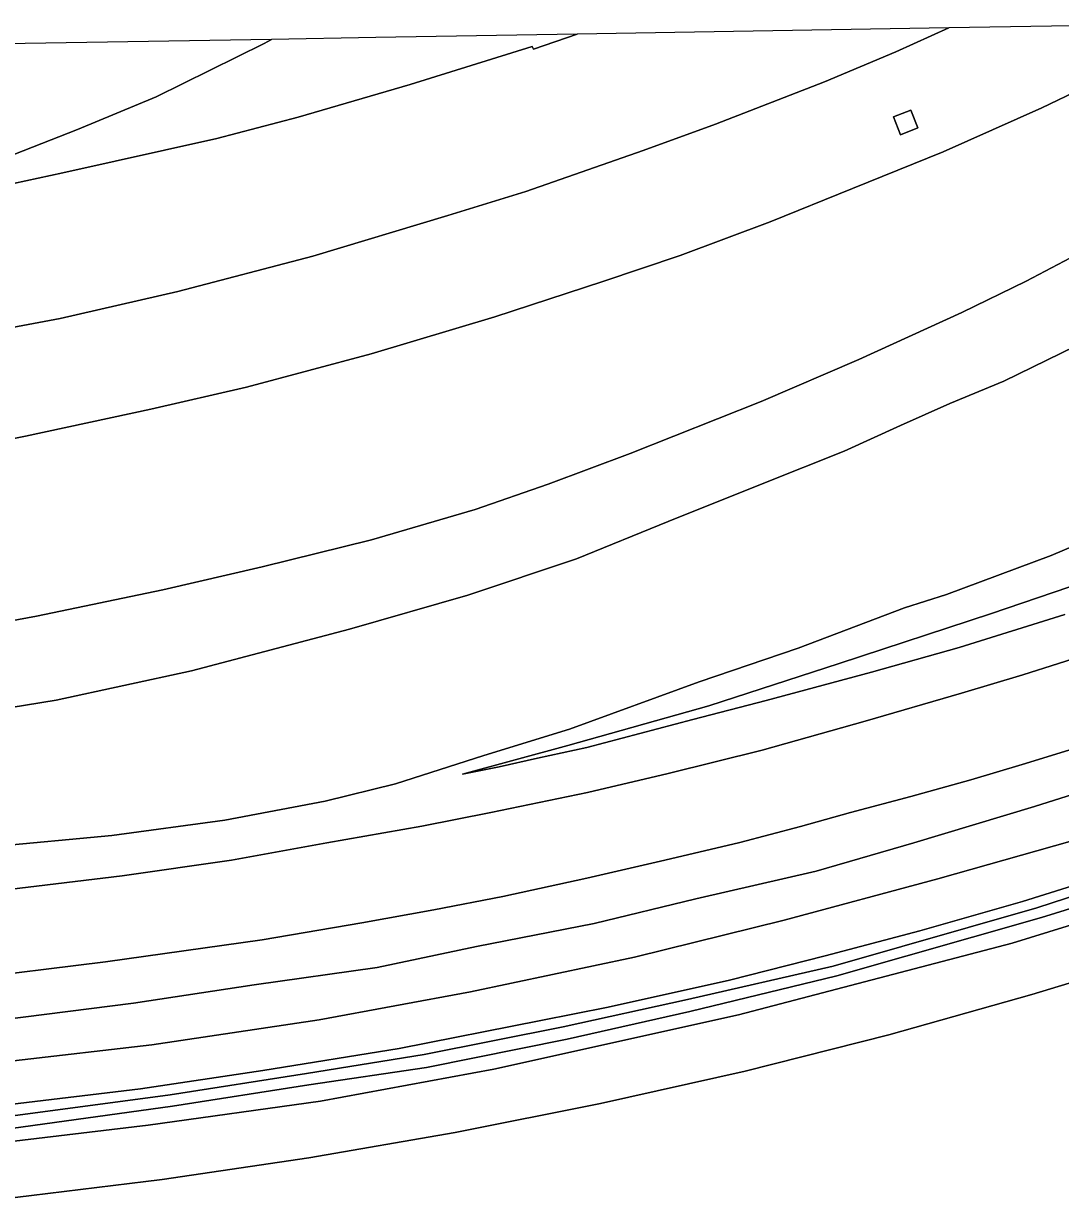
# Model space of a CAD drawing. Extents: x 160455 to 162082, y 388339 to 389736.
# Drawn here: x 160821.1 to 160913.2, y 389623.9 to 389728.1 of the extents above; entities that cross this region are included whole.
import ezdxf

# ---------------------------------------------------------------- set-up
doc = ezdxf.new("R2010")
doc.units = 0
for name, color, linetype in [('IMGEO_Berm_groen', 7, 'Continuous'), ('IMGEO_Grasland_overig', 7, 'Continuous'), ('IMGEO_Oever', 7, 'Continuous'), ('IMGEO_Rijbaan_autosnelweg', 7, 'Continuous'), ('IMGEO_Rijbaan_autoweg', 7, 'Continuous'), ('IMGEO_Terreindeel_gesloten', 7, 'Continuous'), ('IMGEO_Waterloop', 7, 'Continuous')]:
    doc.layers.add(name, color=color, linetype=linetype)

msp = doc.modelspace()

# ---------------------------------------------------------------- linework, layer by layer
at = {"layer": 'IMGEO_Berm_groen'}
for points in [[(160926.97, 389728.11), (160903.26, 389727.71), (160898.56, 389725.6), (160892.23, 389722.93), (160882.53, 389719.17), (160876.11, 389716.84), (160865.71, 389713.19), (160858.79, 389711.07), (160846.78, 389707.45), (160834.8, 389704.32), (160824.35, 389701.93), (160813.76, 389699.95)], [(160811.33, 389689.54), (160821.27, 389691.47), (160832.41, 389693.89), (160840.9, 389695.82), (160851.98, 389698.8), (160862.96, 389702.06), (160872.55, 389705.22), (160879.4, 389707.51), (160887.41, 389710.5), (160894.72, 389713.45), (160902.77, 389716.72), (160911.52, 389720.63), (160918.68, 389724.05)], [(160922.5, 389711.74), (160910.14, 389705.25), (160904.41, 389702.47), (160895.28, 389698.28), (160886.59, 389694.57), (160874.98, 389689.94), (160867.7, 389687.21), (160861.21, 389684.98), (160851.99, 389682.28), (160842.3, 389679.88), (160833.48, 389677.83), (160822.25, 389675.5), (160811.36, 389673.51)], [(161032.99, 389710.2), (161026.32, 389706.09), (161018.21, 389701.36), (161008.93, 389695.67), (160998.16, 389689.74), (160989.71, 389685.42), (160978.88, 389680.21), (160969.56, 389676.01), (160957.96, 389671.06), (160947.67, 389667.18), (160936.77, 389663.32), (160929.58, 389660.59), (160915.57, 389655.94), (160902.29, 389652.2), (160888.63, 389648.54), (160875.34, 389645.25), (160860.78, 389642.17), (160847.36, 389639.68), (160832.49, 389637.45), (160820.22, 389636.03)], [(160819.89, 389632.18), (160831.5, 389633.55), (160842.36, 389635.18), (160854.45, 389637.15), (160867.05, 389639.62), (160873.01, 389640.81), (160883.79, 389643.21), (160892.27, 389645.36), (160900.7, 389647.58), (160909.79, 389650.18), (160917.26, 389652.53), (160927.96, 389655.97), (160940.37, 389660.29), (160952.71, 389665.06), (160964.91, 389670.05), (160977.27, 389675.45), (160988.85, 389681.02), (161001.39, 389687.29), (161013.23, 389693.66), (161025.2, 389700.39), (161036.88, 389707.57)], [(160810.53, 389665.86), (160823.99, 389668.06), (160836.03, 389670.65), (160850.06, 389674.35), (160860.55, 389677.38), (160870.21, 389680.6), (160878.35, 389683.91), (160886.83, 389687.31), (160893.98, 389690.15), (160898.97, 389692.43), (160903.36, 389694.39), (160908.15, 389696.37), (160914.51, 389699.46)], [(160919.08, 389683.77), (160912.35, 389680.89), (160903.05, 389677.43), (160899.31, 389676.25), (160889.89, 389672.68), (160881.08, 389669.69), (160869.59, 389665.47), (160861.97, 389663.14), (160854.14, 389660.64), (160847.89, 389659.08), (160838.97, 389657.4), (160828.96, 389656.04), (160818.17, 389655.04)], [(160913.55, 389675.67), (160904.17, 389672.73), (160896.38, 389670.53), (160887.03, 389668.01), (160880.53, 389666.33), (160871.11, 389663.85), (160866.75, 389662.9), (160863.33, 389662.15), (160860.09, 389661.49), (160869.43, 389664.04), (160881.96, 389667.55), (160893.52, 389671.3), (160907.06, 389675.74), (160920.77, 389680.41)], [(160819.79, 389651.24), (160829.86, 389652.45), (160839.58, 389653.85), (160848.04, 389655.38), (160856.46, 389656.86), (160862.59, 389658.09), (160871.18, 389659.85), (160878.35, 389661.54), (160886.7, 389663.62), (160895.83, 389666.19), (160904.39, 389668.67), (160909.84, 389670.31), (160916.15, 389672.32)], [(160914.31, 389663.72), (160909.78, 389662.33), (160905.2, 389660.99), (160899.89, 389659.51), (160894.52, 389658.08), (160890.09, 389656.83), (160884.71, 389655.43), (160878.05, 389653.85), (160871.13, 389652.25), (160863.65, 389650.62), (160857.54, 389649.44), (160851.15, 389648.3), (160842.28, 389646.78), (160828.39, 389644.84), (160815.41, 389643.23)], [(160819.2, 389639.68), (160830.87, 389641.15), (160841.58, 389642.8), (160852.5, 389644.34), (160861.32, 389646.2), (160871.76, 389648.22), (160880.81, 389650.43), (160891.48, 389652.89), (160900.16, 389655.38), (160910.87, 389658.61), (160919.57, 389661.37)]]:
    msp.add_lwpolyline(points, dxfattribs=at)
for points in [[(160870.27, 389727.15), (160852.38, 389726.85), (160843.13, 389726.7), (160842.47, 389726.32), (160832.87, 389721.61), (160825.9, 389718.69), (160818.7, 389715.89), (160809.41, 389712.77), (160803.79, 389710.81), (160805.82, 389711.04), (160814.71, 389712.72), (160824.59, 389714.84), (160838.28, 389717.91), (160845.49, 389719.78), (160855.44, 389722.7), (160866.27, 389726.07), (160866.38, 389725.83)], [(160899.89, 389720.41), (160900.5, 389718.85), (160898.97, 389718.24), (160898.36, 389719.81)]]:
    msp.add_lwpolyline(points, close=True, dxfattribs=at)
at = {"layer": 'IMGEO_Grasland_overig'}
for points in [[(160820.22, 389636.03), (160832.49, 389637.45), (160847.36, 389639.68), (160860.78, 389642.17), (160875.34, 389645.25), (160888.63, 389648.54), (160902.29, 389652.2), (160915.57, 389655.94), (160929.58, 389660.59), (160936.77, 389663.32), (160947.67, 389667.18), (160957.96, 389671.06), (160969.56, 389676.01), (160978.88, 389680.21), (160989.71, 389685.42), (160998.16, 389689.74), (161008.93, 389695.67), (161018.21, 389701.36), (161026.32, 389706.09), (161032.99, 389710.2)], [(161042, 389706.84), (161028.91, 389699.06), (161013.55, 389690.28), (160994.89, 389680.45), (160981.69, 389673.98), (160968.23, 389667.83), (160954.62, 389662.15), (160936.21, 389655.48), (160922.28, 389650.64), (160908.88, 389646.48), (160884.58, 389640.12), (160862.87, 389635.29), (160847.47, 389632.45), (160832.17, 389630.34), (160815.03, 389628.29)], [(160914.51, 389699.46), (160908.15, 389696.37), (160903.36, 389694.39), (160898.97, 389692.43), (160893.98, 389690.15), (160886.83, 389687.31), (160878.35, 389683.91), (160870.21, 389680.6), (160860.55, 389677.38), (160850.06, 389674.35), (160836.03, 389670.65), (160823.99, 389668.06), (160810.53, 389665.86)], [(160820.36, 389623.91), (160833.41, 389625.52), (160846.45, 389627.43), (160859.42, 389629.67), (160872.34, 389632.26), (160885.18, 389635.14), (160897.94, 389638.35), (160910.63, 389641.92), (160923.21, 389645.75), (160935.7, 389649.95), (160948.08, 389654.42), (160960.35, 389659.21), (160972.47, 389664.34), (160984.49, 389669.76), (160996.33, 389675.48), (161008.06, 389681.5), (161019.64, 389687.81), (161031.05, 389694.37), (161039.26, 389699.44)], [(161039.26, 389699.44), (161031.05, 389694.37), (161019.64, 389687.81), (161008.06, 389681.5), (160996.33, 389675.48), (160984.49, 389669.76), (160972.47, 389664.34), (160960.35, 389659.21), (160948.08, 389654.42), (160935.7, 389649.95), (160923.21, 389645.75), (160910.63, 389641.92), (160897.94, 389638.35), (160885.18, 389635.14), (160872.34, 389632.26), (160859.42, 389629.67), (160846.45, 389627.43), (160833.41, 389625.52), (160820.36, 389623.91)], [(160818.17, 389655.04), (160828.96, 389656.04), (160838.97, 389657.4), (160847.89, 389659.08), (160854.14, 389660.64), (160861.97, 389663.14), (160869.59, 389665.47), (160881.08, 389669.69), (160889.89, 389672.68), (160899.31, 389676.25), (160903.05, 389677.43), (160912.35, 389680.89), (160919.08, 389683.77)], [(160920.77, 389680.41), (160907.06, 389675.74), (160893.52, 389671.3), (160881.96, 389667.55), (160869.43, 389664.04), (160860.09, 389661.49), (160863.33, 389662.15), (160866.75, 389662.9), (160871.11, 389663.85), (160880.53, 389666.33), (160887.03, 389668.01), (160896.38, 389670.53), (160904.17, 389672.73), (160913.55, 389675.67)], [(160919.57, 389661.37), (160910.87, 389658.61), (160900.16, 389655.38), (160891.48, 389652.89), (160880.81, 389650.43), (160871.76, 389648.22), (160861.32, 389646.2), (160852.5, 389644.34), (160841.58, 389642.8), (160830.87, 389641.15), (160819.2, 389639.68)]]:
    msp.add_lwpolyline(points, dxfattribs=at)
at = {"layer": 'IMGEO_Oever'}
for points in [[(161036.88, 389707.57), (161025.2, 389700.39), (161013.23, 389693.66), (161001.39, 389687.29), (160988.85, 389681.02), (160977.27, 389675.45), (160964.91, 389670.05), (160952.71, 389665.06), (160940.37, 389660.29), (160927.96, 389655.97), (160917.26, 389652.53), (160909.79, 389650.18), (160900.7, 389647.58), (160892.27, 389645.36), (160883.79, 389643.21), (160873.01, 389640.81), (160867.05, 389639.62), (160854.45, 389637.15), (160842.36, 389635.18), (160831.5, 389633.55), (160819.89, 389632.18)], [(160815.03, 389628.29), (160832.17, 389630.34), (160847.47, 389632.45), (160862.87, 389635.29), (160884.58, 389640.12), (160908.88, 389646.48), (160922.28, 389650.64), (160936.21, 389655.48), (160954.62, 389662.15), (160968.23, 389667.83), (160981.69, 389673.98), (160994.89, 389680.45), (161013.55, 389690.28), (161028.91, 389699.06), (161042, 389706.84)], [(160819.71, 389631.09), (160834.13, 389633.03), (160846.24, 389634.91), (160856.68, 389636.6), (160869.03, 389639.07), (160880.05, 389641.5), (160892.99, 389644.46), (160911.07, 389649.63), (160922.62, 389653.39), (160934.45, 389657.36), (160945.48, 389661.21), (160954.93, 389664.94), (160966.79, 389669.9), (160990.17, 389680.68), (161004, 389687.79), (161022.2, 389697.47), (161033.6, 389704.52)], [(161034.14, 389703.86), (161022.71, 389696.65), (161004.48, 389687.01), (160990.71, 389679.81), (160967.33, 389669.03), (160955.45, 389664.04), (160945.99, 389660.28), (160934.84, 389656.46), (160923.23, 389652.39), (160911.49, 389648.76), (160893.32, 389643.58), (160880.26, 389640.41), (160869.36, 389637.98), (160856.88, 389635.45), (160846.44, 389633.91), (160834.34, 389632.03), (160820.01, 389630.03)]]:
    msp.add_lwpolyline(points, dxfattribs=at)
at = {"layer": 'IMGEO_Rijbaan_autosnelweg'}
for points in [[(160813.76, 389699.95), (160824.35, 389701.93), (160834.8, 389704.32), (160846.78, 389707.45), (160858.79, 389711.07), (160865.71, 389713.19), (160876.11, 389716.84), (160882.53, 389719.17), (160892.23, 389722.93), (160898.56, 389725.6), (160903.26, 389727.71), (160870.27, 389727.15), (160866.38, 389725.83), (160866.27, 389726.07), (160855.44, 389722.7), (160845.49, 389719.78), (160838.28, 389717.91), (160824.59, 389714.84), (160814.71, 389712.72)], [(160818.7, 389715.89), (160825.9, 389718.69), (160832.87, 389721.61), (160842.47, 389726.32), (160843.13, 389726.7), (160810.29, 389726.14)], [(160918.68, 389724.05), (160911.52, 389720.63), (160902.77, 389716.72), (160894.72, 389713.45), (160887.41, 389710.5), (160879.4, 389707.51), (160872.55, 389705.22), (160862.96, 389702.06), (160851.98, 389698.8), (160840.9, 389695.82), (160832.41, 389693.89), (160821.27, 389691.47), (160811.33, 389689.54)], [(160811.36, 389673.51), (160822.25, 389675.5), (160833.48, 389677.83), (160842.3, 389679.88), (160851.99, 389682.28), (160861.21, 389684.98), (160867.7, 389687.21), (160874.98, 389689.94), (160886.59, 389694.57), (160895.28, 389698.28), (160904.41, 389702.47), (160910.14, 389705.25), (160922.5, 389711.74)]]:
    msp.add_lwpolyline(points, dxfattribs=at)
at = {"layer": 'IMGEO_Rijbaan_autoweg'}
for points in [[(160916.15, 389672.32), (160909.84, 389670.31), (160904.39, 389668.67), (160895.83, 389666.19), (160886.7, 389663.62), (160878.35, 389661.54), (160871.18, 389659.85), (160862.59, 389658.09), (160856.46, 389656.86), (160848.04, 389655.38), (160839.58, 389653.85), (160829.86, 389652.45), (160819.79, 389651.24)], [(160815.41, 389643.23), (160828.39, 389644.84), (160842.28, 389646.78), (160851.15, 389648.3), (160857.54, 389649.44), (160863.65, 389650.62), (160871.13, 389652.25), (160878.05, 389653.85), (160884.71, 389655.43), (160890.09, 389656.83), (160894.52, 389658.08), (160899.89, 389659.51), (160905.2, 389660.99), (160909.78, 389662.33), (160914.31, 389663.72)]]:
    msp.add_lwpolyline(points, dxfattribs=at)
at = {"layer": 'IMGEO_Terreindeel_gesloten'}
msp.add_lwpolyline([(160899.89, 389720.41), (160898.36, 389719.81), (160898.97, 389718.24), (160900.5, 389718.85)], close=True, dxfattribs=at)
at = {"layer": 'IMGEO_Waterloop'}
for points in [[(161033.6, 389704.52), (161022.2, 389697.47), (161004, 389687.79), (160990.17, 389680.68), (160966.79, 389669.9), (160954.93, 389664.94), (160945.48, 389661.21), (160934.45, 389657.36), (160922.62, 389653.39), (160911.07, 389649.63), (160892.99, 389644.46), (160880.05, 389641.5), (160869.03, 389639.07), (160856.68, 389636.6), (160846.24, 389634.91), (160834.13, 389633.03), (160819.71, 389631.09)], [(160820.01, 389630.03), (160834.34, 389632.03), (160846.44, 389633.91), (160856.88, 389635.45), (160869.36, 389637.98), (160880.26, 389640.41), (160893.32, 389643.58), (160911.49, 389648.76), (160923.23, 389652.39), (160934.84, 389656.46), (160945.99, 389660.28), (160955.45, 389664.04), (160967.33, 389669.03), (160990.71, 389679.81), (161004.48, 389687.01), (161022.71, 389696.65), (161034.14, 389703.86)]]:
    msp.add_lwpolyline(points, dxfattribs=at)

doc.saveas('drawing.dxf')
